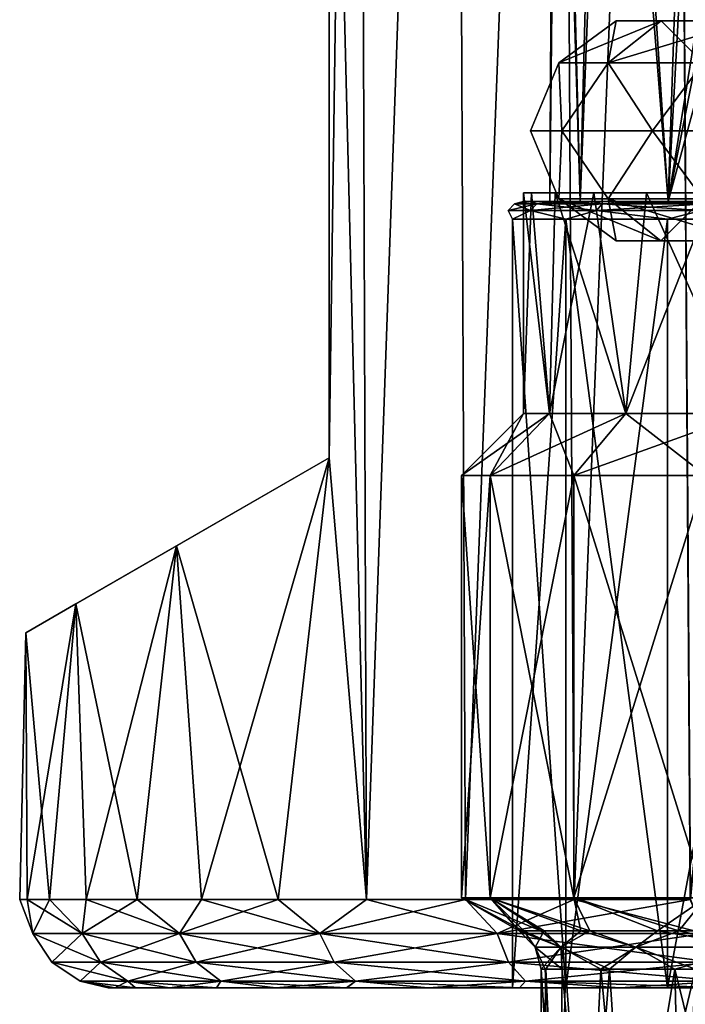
# Model space of a CAD drawing. Header units: metres. Extents: x -90 to 90, y -173 to 74.
# Tile 523 of 564: x 47 to 54.53, y 40.31 to 51.46. Entities that reach past the tile are written whole.
import ezdxf

# ---------------------------------------------------------------- set-up
doc = ezdxf.new("R2010")
doc.units = ezdxf.units.M
doc.layers.add('solid_509418_01', color=7, linetype='CONTINUOUS')

msp = doc.modelspace()

# ---------------------------------------------------------------- linework, layer by layer
at = {"layer": 'solid_509418_01'}
for points in [[(50.82708, 69.558502, -9.211816), (50.5, 46.5, -8.87412), (50.5, 58.5, -8.87412)], [(50.82708, 69.558502, -9.211816), (50.924114, 41.5, -9.307431), (50.5, 46.5, -8.87412)], [(50.827896, 69.558502, 9.212629), (50.5, 58.5, 8.87412), (50.923035, 41.5, 9.30638)], [(50.82708, 69.558502, -9.211816), (51.919579, 69.558502, -10.183653), (50.924114, 41.5, -9.307431)], [(51.920506, 69.558502, 10.184387), (50.827896, 69.558502, 9.212629), (50.923035, 41.5, 9.30638)], [(51.920506, 69.558502, 10.184387), (50.923035, 41.5, 9.30638), (52.042858, 41.5, 10.280268)], [(51.919579, 69.558502, -10.183653), (52.044079, 41.5, -10.281212), (50.924114, 41.5, -9.307431)], [(51.919579, 69.558502, -10.183653), (53.115471, 69.558502, -11.027386), (52.044079, 41.5, -10.281212)], [(53.116482, 69.558502, 11.028017), (51.920506, 69.558502, 10.184387), (52.042858, 41.5, 10.280268)], [(53.116482, 69.558502, 11.028017), (52.042858, 41.5, 10.280268), (53.272034, 41.5, 11.1236)], [(53.115471, 69.558502, -11.027386), (53.273357, 41.5, -11.124401), (52.044079, 41.5, -10.281212)], [(53.115471, 69.558502, -11.027386), (54.398487, 69.558495, -11.731284), (53.273357, 41.5, -11.124401)], [(54.399517, 69.558502, 11.731777), (53.116482, 69.558502, 11.028017), (53.272034, 41.5, 11.1236)], [(54.399517, 69.558502, 11.731777), (53.272034, 41.5, 11.1236), (54.587311, 41.5, 11.819594)], [(54.398487, 69.558495, -11.731284), (54.58865, 41.5, -11.820208), (53.273357, 41.5, -11.124401)], [(54.398487, 69.558495, -11.731284), (57.148026, 69.558479, -12.683306), (54.58865, 41.5, -11.820208)], [(56, 56, 12.369317), (54.399517, 69.558502, 11.731777), (54.587311, 41.5, 11.819594)], [(53, 49.400002), (53.052761, 58.900002, -0.857843), (53.097073, 58.900002, 1.161709)], [(53, 49.400002), (53.342949, 49.400002, -2.163454), (53.052761, 58.900002, -0.857843)], [(53.342949, 49.400002, 2.163454), (53, 49.400002), (53.097073, 58.900002, 1.161709)], [(53.342949, 49.400002, -2.163454), (53.586998, 58.900002, -2.805957), (53.052761, 58.900002, -0.857843)], [(53.342949, 49.400002, 2.163454), (53.097073, 58.900002, 1.161709), (53.716232, 58.900002, 3.084518)], [(53.342949, 49.400002, -2.163454), (54.336464, 49.400002, -4.113751), (53.586998, 58.900002, -2.805957)], [(54.336464, 49.400002, 4.113751), (53.342949, 49.400002, 2.163454), (53.716232, 58.900002, 3.084518)], [(54.336464, 49.400002, -4.113751), (54.655285, 58.900002, -4.5204), (53.586998, 58.900002, -2.805957)], [(54.336464, 49.400002, 4.113751), (53.716232, 58.900002, 3.084518), (54.858685, 58.900002, 4.750459)], [(54.336464, 49.400002, -4.113751), (55.88625, 49.400002, -5.663538), (54.655285, 58.900002, -4.5204)], [(54.336464, 49.400002, 4.113751), (54.858685, 58.900002, 4.750459), (55.400002, 56, 5.276362)], [(50.5, 58.5, -8.87412), (50.5, 46.5, -8.87412), (50.5, 46.5, 8.87412)], [(50.5, 58.5, -8.87412), (50.5, 46.5, 8.87412), (50.5, 58.5, 8.87412)], [(50.923035, 41.5, 9.30638), (50.5, 58.5, 8.87412), (50.5, 46.5, 8.87412)], [(55.476055, 55.167519, 5.341715), (54.336464, 49.400002, 4.113751), (55.400002, 56, 5.276362)], [(55.476055, 55.167519, 5.341715), (55.69556, 54.377705, 5.520127), (54.336464, 49.400002, 4.113751)], [(55.69556, 54.377705, 5.520127), (55.88625, 49.400002, 5.663538), (54.336464, 49.400002, 4.113751)], [(55.865108, 50.669926, 1.671969), (54.7253, 52.168892, 2.408874), (54.260307, 52.168892, 0.825243)], [(55.539867, 50.669926, -0.001506), (54.260307, 52.168892, 0.825243), (54.260307, 52.168892, -0.825243)], [(55.62175, 50.669926, 0.850724), (55.865108, 50.669926, 1.671969), (54.260307, 52.168892, 0.825243)], [(55.539867, 50.669926, -0.001506), (55.62175, 50.669926, 0.850724), (54.260307, 52.168892, 0.825243)], [(55.622326, 50.669926, -0.853676), (54.260307, 52.168892, -0.825243), (54.7253, 52.168892, -2.408874)], [(55.622326, 50.669926, -0.853676), (55.539867, 50.669926, -0.001506), (54.260307, 52.168892, -0.825243)], [(53.101131, 50.969997, 0.991908), (53.750237, 51.446136, 0.89858), (53.750237, 51.446136, -0.89858)], [(53.101131, 50.969997, 0.991908), (53.660034, 50.969997, 2.895365), (53.750237, 51.446136, 0.89858)], [(53.101131, 50.969997, -0.991908), (53.750237, 51.446136, -0.89858), (54.256557, 51.446136, -2.622943)], [(53.101131, 50.969997, -0.991908), (53.101131, 50.969997, 0.991908), (53.750237, 51.446136, -0.89858)], [(53.660034, 50.969997, -2.895365), (53.101131, 50.969997, -0.991908), (54.256557, 51.446136, -2.622943)], [(53.660034, 50.969997, 2.895365), (54.256557, 51.446136, 2.622943), (53.750237, 51.446136, 0.89858)], [(53.660034, 50.969997, 2.895365), (54.732567, 50.969997, 4.564256), (54.256557, 51.446136, 2.622943)], [(53.660034, 50.969997, -2.895365), (54.256557, 51.446136, -2.622943), (55.228176, 51.446136, -4.13481)], [(54.732567, 50.969997, -4.564256), (53.660034, 50.969997, -2.895365), (55.228176, 51.446136, -4.13481)], [(53.750237, 51.446136, 0.89858), (54.552395, 51.445374, 0.783247), (54.552395, 51.445374, -0.783247)], [(53.750237, 51.446136, 0.89858), (54.256557, 51.446136, 2.622943), (54.552395, 51.445374, 0.783247)], [(53.750237, 51.446136, -0.89858), (54.552395, 51.445374, -0.783247), (54.993729, 51.445374, -2.286287)], [(53.750237, 51.446136, -0.89858), (53.750237, 51.446136, 0.89858), (54.552395, 51.445374, -0.783247)], [(54.256557, 51.446136, -2.622943), (53.750237, 51.446136, -0.89858), (54.993729, 51.445374, -2.286287)], [(54.256557, 51.446136, 2.622943), (54.993729, 51.445374, 2.286287), (54.552395, 51.445374, 0.783247)], [(54.256557, 51.446136, 2.622943), (55.228176, 51.446136, 4.13481), (54.993729, 51.445374, 2.286287)], [(54.256557, 51.446136, -2.622943), (54.993729, 51.445374, -2.286287), (55.840641, 51.445374, -3.604106)], [(55.228176, 51.446136, -4.13481), (54.256557, 51.446136, -2.622943), (55.840641, 51.445374, -3.604106)], [(54.732567, 50.969997, 4.564256), (55.228176, 51.446136, 4.13481), (54.256557, 51.446136, 2.622943)], [(52.779999, 50.200001), (53.101131, 50.969997, 0.991908), (53.101131, 50.969997, -0.991908)], [(52.779999, 50.200001), (53.133373, 50.200001, 2.231103), (53.101131, 50.969997, 0.991908)], [(53.133373, 50.200001, -2.231103), (52.779999, 50.200001), (53.101131, 50.969997, -0.991908)], [(53.133373, 50.200001, 2.231103), (53.660034, 50.969997, 2.895365), (53.101131, 50.969997, 0.991908)], [(53.133373, 50.200001, -2.231103), (53.101131, 50.969997, -0.991908), (53.660034, 50.969997, -2.895365)], [(53.133373, 50.200001, 2.231103), (54.158897, 50.200001, 4.24381), (53.660034, 50.969997, 2.895365)], [(54.158897, 50.200001, -4.24381), (53.133373, 50.200001, -2.231103), (53.660034, 50.969997, -2.895365)], [(54.158897, 50.200001, 4.24381), (54.732567, 50.969997, 4.564256), (53.660034, 50.969997, 2.895365)], [(54.158897, 50.200001, -4.24381), (53.660034, 50.969997, -2.895365), (54.732567, 50.969997, -4.564256)], [(54.158897, 50.200001, 4.24381), (55.756191, 50.200001, 5.841103), (54.732567, 50.969997, 4.564256)], [(55.756191, 50.200001, -5.841103), (54.158897, 50.200001, -4.24381), (54.732567, 50.969997, -4.564256)], [(53.099697, 49.431999, 0.992114), (53.133373, 50.200001, 2.231103), (52.779999, 50.200001)], [(53.099697, 49.431999, -0.992114), (52.779999, 50.200001), (53.133373, 50.200001, -2.231103)], [(53.099697, 49.431999, -0.992114), (53.099697, 49.431999, 0.992114), (52.779999, 50.200001)], [(53.099697, 49.431999, 0.992114), (53.658718, 49.431999, 2.895967), (53.133373, 50.200001, 2.231103)], [(53.658718, 49.431999, -2.895967), (53.099697, 49.431999, -0.992114), (53.133373, 50.200001, -2.231103)], [(53.658718, 49.431999, 2.895967), (54.158897, 50.200001, 4.24381), (53.133373, 50.200001, 2.231103)], [(53.658718, 49.431999, -2.895967), (53.133373, 50.200001, -2.231103), (54.158897, 50.200001, -4.24381)], [(53.658718, 49.431999, 2.895967), (54.731472, 49.431999, 4.565206), (54.158897, 50.200001, 4.24381)], [(54.731472, 49.431999, -4.565206), (53.658718, 49.431999, -2.895967), (54.158897, 50.200001, -4.24381)], [(54.731472, 49.431999, 4.565206), (55.756191, 50.200001, 5.841103), (54.158897, 50.200001, 4.24381)], [(54.731472, 49.431999, -4.565206), (54.158897, 50.200001, -4.24381), (55.756191, 50.200001, -5.841103)], [(52.789845, 49.5, -1.141718), (52.995701, 47, -2.056648), (52.700001, 47)], [(52.700001, 49.5), (52.789845, 49.5, -1.141718), (52.700001, 47)], [(52.995701, 47, 2.056648), (52.700001, 49.5), (52.700001, 47)], [(55.160507, 49.5, -1.761091), (52.789845, 49.5, -1.141718), (52.700001, 49.5)], [(55.160507, 49.5, -1.761091), (52.700001, 49.5), (54.849998, 49.5)], [(52.789845, 49.5, 1.141718), (54.849998, 49.5), (52.700001, 49.5)], [(52.995701, 47, 2.056648), (52.789845, 49.5, 1.141718), (52.700001, 49.5)], [(52.789845, 49.5, -1.141718), (53.057209, 49.5, -2.255491), (52.995701, 47, -2.056648)], [(55.160507, 49.5, -1.761091), (53.057209, 49.5, -2.255491), (52.789845, 49.5, -1.141718)], [(52.789845, 49.5, 1.141718), (55.160507, 49.5, 1.761091), (54.849998, 49.5)], [(52.789845, 49.5, 1.141718), (53.057209, 49.5, 2.255491), (55.160507, 49.5, 1.761091)], [(52.995701, 47, 2.056648), (53.057209, 49.5, 2.255491), (52.789845, 49.5, 1.141718)], [(53.495564, 49.5, -3.313842), (53.858849, 47, -3.946678), (52.995701, 47, -2.056648)], [(53.057209, 49.5, -2.255491), (53.495564, 49.5, -3.313842), (52.995701, 47, -2.056648)], [(53.858849, 47, 3.946678), (53.057209, 49.5, 2.255491), (52.995701, 47, 2.056648)], [(56.054867, 49.5, -3.31024), (53.495564, 49.5, -3.313842), (53.057209, 49.5, -2.255491)], [(55.160507, 49.5, -1.761091), (56.054867, 49.5, -3.31024), (53.057209, 49.5, -2.255491)], [(53.057209, 49.5, 2.255491), (56.054867, 49.5, 3.31024), (55.160507, 49.5, 1.761091)], [(53.057209, 49.5, 2.255491), (53.495564, 49.5, 3.313842), (56.054867, 49.5, 3.31024)], [(53.858849, 47, 3.946678), (53.495564, 49.5, 3.313842), (53.057209, 49.5, 2.255491)], [(53.495564, 49.5, -3.313842), (54.094128, 49.5, -4.290656), (53.858849, 47, -3.946678)], [(57.425243, 49.5, -4.460104), (54.094128, 49.5, -4.290656), (53.495564, 49.5, -3.313842)], [(56.054867, 49.5, -3.31024), (57.425243, 49.5, -4.460104), (53.495564, 49.5, -3.313842)], [(53.495564, 49.5, 3.313842), (54.094128, 49.5, 4.290656), (56.054867, 49.5, 3.31024)], [(53.858849, 47, 3.946678), (54.094128, 49.5, 4.290656), (53.495564, 49.5, 3.313842)], [(54.838169, 49.5, -5.161829), (55.219517, 47, -5.516972), (53.858849, 47, -3.946678)], [(54.094128, 49.5, -4.290656), (54.838169, 49.5, -5.161829), (53.858849, 47, -3.946678)], [(55.219517, 47, 5.516972), (54.094128, 49.5, 4.290656), (53.858849, 47, 3.946678)], [(59.105965, 49.5, -5.071793), (54.838169, 49.5, -5.161829), (54.094128, 49.5, -4.290656)], [(57.425243, 49.5, -4.460104), (59.105965, 49.5, -5.071793), (54.094128, 49.5, -4.290656)], [(54.094128, 49.5, 4.290656), (57.425243, 49.5, 4.460104), (56.054867, 49.5, 3.31024)], [(54.094128, 49.5, 4.290656), (54.838169, 49.5, 5.161829), (57.425243, 49.5, 4.460104)], [(55.219517, 47, 5.516972), (54.838169, 49.5, 5.161829), (54.094128, 49.5, 4.290656)], [(52.85215, 49.373207, 1.91526), (52.781387, 49.299911, 1.934221), (52.526745, 49.299911)], [(52.600002, 49.373207), (52.526745, 49.299911), (52.781387, 49.299911, -1.934221)], [(52.600002, 49.373207), (52.85215, 49.373207, 1.91526), (52.526745, 49.299911)], [(52.600002, 49.373207), (52.789921, 49.400002, -1.142161), (52.700001, 49.400002, 0.000027)], [(52.85215, 49.373207, -1.91526), (52.789921, 49.400002, -1.142161), (52.600002, 49.373207)], [(52.600002, 49.373207), (52.700001, 49.400002, 0.000027), (52.789928, 49.400002, 1.142211)], [(52.600002, 49.373207), (52.789928, 49.400002, 1.142211), (52.85215, 49.373207, 1.91526)], [(52.85215, 49.373207, -1.91526), (52.600002, 49.373207), (52.781387, 49.299911, -1.934221)], [(52.700001, 49.400002, 0.000027), (53, 49.400002), (53.342949, 49.400002, 2.163454)], [(52.700001, 49.400002, 0.000027), (52.789921, 49.400002, -1.142161), (53, 49.400002)], [(52.789928, 49.400002, 1.142211), (52.700001, 49.400002, 0.000027), (53.342949, 49.400002, 2.163454)], [(53.591415, 49.373207, 3.699999), (53.527969, 49.299911, 3.736628), (52.781387, 49.299911, 1.934221)], [(52.85215, 49.373207, 1.91526), (53.591415, 49.373207, 3.699999), (52.781387, 49.299911, 1.934221)], [(52.85215, 49.373207, -1.91526), (52.781387, 49.299911, -1.934221), (53.527969, 49.299911, -3.736628)], [(52.789921, 49.400002, -1.142161), (53.342949, 49.400002, -2.163454), (53, 49.400002)], [(52.789921, 49.400002, -1.142161), (53.057602, 49.400002, -2.256564), (53.342949, 49.400002, -2.163454)], [(52.85215, 49.373207, -1.91526), (53.057602, 49.400002, -2.256564), (52.789921, 49.400002, -1.142161)], [(53.057617, 49.400002, 2.256608), (52.789928, 49.400002, 1.142211), (53.342949, 49.400002, 2.163454)], [(52.85215, 49.373207, 1.91526), (52.789928, 49.400002, 1.142211), (53.057617, 49.400002, 2.256608)], [(53.591415, 49.373207, -3.699999), (53.057602, 49.400002, -2.256564), (52.85215, 49.373207, -1.91526)], [(52.85215, 49.373207, 1.91526), (53.057617, 49.400002, 2.256608), (53.496353, 49.400002, 3.315221)], [(52.85215, 49.373207, 1.91526), (53.496353, 49.400002, 3.315221), (53.591415, 49.373207, 3.699999)], [(53.591415, 49.373207, -3.699999), (52.85215, 49.373207, -1.91526), (53.527969, 49.299911, -3.736628)], [(53.057602, 49.400002, -2.256564), (53.49633, 49.400002, -3.31518), (53.342949, 49.400002, -2.163454)], [(53.591415, 49.373207, -3.699999), (53.49633, 49.400002, -3.31518), (53.057602, 49.400002, -2.256564)], [(53.057617, 49.400002, 2.256608), (53.342949, 49.400002, 2.163454), (54.336464, 49.400002, 4.113751)], [(53.496353, 49.400002, 3.315221), (53.057617, 49.400002, 2.256608), (54.336464, 49.400002, 4.113751)], [(54.254421, 48.954624, 2.623918), (53.658718, 49.431999, 2.895967), (53.099697, 49.431999, 0.992114)], [(53.747913, 48.954624, 0.898914), (53.099697, 49.431999, 0.992114), (53.099697, 49.431999, -0.992114)], [(53.747913, 48.954624, 0.898914), (54.254421, 48.954624, 2.623918), (53.099697, 49.431999, 0.992114)], [(53.747913, 48.954624, -0.898914), (53.099697, 49.431999, -0.992114), (53.658718, 49.431999, -2.895967)], [(53.747913, 48.954624, -0.898914), (53.747913, 48.954624, 0.898914), (53.099697, 49.431999, -0.992114)], [(53.49633, 49.400002, -3.31518), (54.336464, 49.400002, -4.113751), (53.342949, 49.400002, -2.163454)], [(53.49633, 49.400002, -3.31518), (54.094738, 49.400002, -4.291373), (54.336464, 49.400002, -4.113751)], [(53.591415, 49.373207, -3.699999), (54.094738, 49.400002, -4.291373), (53.49633, 49.400002, -3.31518)], [(54.094769, 49.400002, 4.291412), (53.496353, 49.400002, 3.315221), (54.336464, 49.400002, 4.113751)], [(53.591415, 49.373207, 3.699999), (53.496353, 49.400002, 3.315221), (54.094769, 49.400002, 4.291412)], [(54.76741, 49.373207, 5.232589), (54.715611, 49.299911, 5.28439), (53.527969, 49.299911, 3.736628)], [(53.591415, 49.373207, 3.699999), (54.76741, 49.373207, 5.232589), (53.527969, 49.299911, 3.736628)], [(53.591415, 49.373207, -3.699999), (53.527969, 49.299911, -3.736628), (54.715611, 49.299911, -5.28439)], [(54.76741, 49.373207, -5.232589), (54.094738, 49.400002, -4.291373), (53.591415, 49.373207, -3.699999)], [(53.591415, 49.373207, 3.699999), (54.094769, 49.400002, 4.291412), (54.838001, 49.400002, 5.161562)], [(53.591415, 49.373207, 3.699999), (54.838001, 49.400002, 5.161562), (54.76741, 49.373207, 5.232589)], [(54.76741, 49.373207, -5.232589), (53.591415, 49.373207, -3.699999), (54.715611, 49.299911, -5.28439)], [(55.226398, 48.954624, 4.136348), (54.731472, 49.431999, 4.565206), (53.658718, 49.431999, 2.895967)], [(54.254421, 48.954624, 2.623918), (55.226398, 48.954624, 4.136348), (53.658718, 49.431999, 2.895967)], [(54.254421, 48.954624, -2.623918), (53.658718, 49.431999, -2.895967), (54.731472, 49.431999, -4.565206)], [(54.254421, 48.954624, -2.623918), (53.747913, 48.954624, -0.898914), (53.658718, 49.431999, -2.895967)], [(54.094738, 49.400002, -4.291373), (54.837967, 49.400002, -5.161528), (54.336464, 49.400002, -4.113751)], [(54.76741, 49.373207, -5.232589), (54.837967, 49.400002, -5.161528), (54.094738, 49.400002, -4.291373)], [(54.094769, 49.400002, 4.291412), (54.336464, 49.400002, 4.113751), (55.88625, 49.400002, 5.663538)], [(54.838001, 49.400002, 5.161562), (54.094769, 49.400002, 4.291412), (55.88625, 49.400002, 5.663538)], [(55.226398, 48.954624, -4.136348), (54.254421, 48.954624, -2.623918), (54.731472, 49.431999, -4.565206)], [(54.837967, 49.400002, -5.161528), (55.88625, 49.400002, -5.663538), (54.336464, 49.400002, -4.113751)], [(52.526745, 49.299911), (52.576298, 49.200001, 1.06707), (52.576298, 49.200001, -1.067062)], [(52.526745, 49.299911), (52.781387, 49.299911, 1.934221), (52.576298, 49.200001, 1.06707)], [(52.781387, 49.299911, -1.934221), (52.526745, 49.299911), (52.576298, 49.200001, -1.067062)], [(52.781387, 49.299911, 1.934221), (53.177959, 49.200001, 3.116046), (52.576298, 49.200001, 1.06707)], [(52.781387, 49.299911, -1.934221), (52.576298, 49.200001, -1.067062), (53.177956, 49.200001, -3.116041)], [(52.781387, 49.299911, 1.934221), (53.527969, 49.299911, 3.736628), (53.177959, 49.200001, 3.116046)], [(53.527969, 49.299911, -3.736628), (52.781387, 49.299911, -1.934221), (53.177956, 49.200001, -3.116041)], [(53.527969, 49.299911, -3.736628), (53.177956, 49.200001, -3.116041), (54.331787, 49.200001, -4.911352)], [(53.527969, 49.299911, 3.736628), (54.331799, 49.200001, 4.911363), (53.177959, 49.200001, 3.116046)], [(53.527969, 49.299911, 3.736628), (54.715611, 49.299911, 5.28439), (54.331799, 49.200001, 4.911363)], [(54.715611, 49.299911, -5.28439), (53.527969, 49.299911, -3.736628), (54.331787, 49.200001, -4.911352)], [(54.715611, 49.299911, -5.28439), (54.331787, 49.200001, -4.911352), (55.944138, 49.200001, -6.308722)], [(54.715611, 49.299911, 5.28439), (55.944145, 49.200001, 6.308727), (54.331799, 49.200001, 4.911363)], [(52.576298, 49.200001, 1.06707), (52.576366, 40.5, 1.066637), (52.576366, 40.5, -1.066637)], [(52.576298, 49.200001, 1.06707), (53.177959, 49.200001, 3.116046), (52.576366, 40.5, 1.066637)], [(52.576298, 49.200001, -1.067062), (52.576366, 40.5, -1.066637), (53.178135, 40.5, -3.116263)], [(52.576298, 49.200001, -1.067062), (52.576298, 49.200001, 1.06707), (52.576366, 40.5, -1.066637)], [(53.177956, 49.200001, -3.116041), (52.576298, 49.200001, -1.067062), (53.178135, 40.5, -3.116263)], [(53.177959, 49.200001, 3.116046), (53.178135, 40.5, 3.116263), (52.576366, 40.5, 1.066637)], [(53.177956, 49.200001, -3.116041), (53.178135, 40.5, -3.116263), (54.331684, 40.5, -4.910964)], [(54.331787, 49.200001, -4.911352), (53.177956, 49.200001, -3.116041), (54.331684, 40.5, -4.910964)], [(53.177959, 49.200001, 3.116046), (54.331799, 49.200001, 4.911363), (53.178135, 40.5, 3.116263)], [(54.331799, 49.200001, 4.911363), (54.331684, 40.5, 4.910964), (53.178135, 40.5, 3.116263)], [(55.944145, 49.200001, 6.308727), (55.945656, 40.5, 6.309671), (54.331684, 40.5, 4.910964)], [(54.331799, 49.200001, 4.911363), (55.944145, 49.200001, 6.308727), (54.331684, 40.5, 4.910964)], [(55.944138, 49.200001, -6.308722), (54.331684, 40.5, -4.910964), (55.945656, 40.5, -6.309671)], [(55.944138, 49.200001, -6.308722), (54.331787, 49.200001, -4.911352), (54.331684, 40.5, -4.910964)], [(54.991592, 48.953861, 2.287263), (54.254421, 48.954624, 2.623918), (53.747913, 48.954624, 0.898914)], [(54.550072, 48.953861, 0.783581), (53.747913, 48.954624, 0.898914), (53.747913, 48.954624, -0.898914)], [(54.550072, 48.953861, 0.783581), (54.991592, 48.953861, 2.287263), (53.747913, 48.954624, 0.898914)], [(54.550072, 48.953861, -0.783581), (53.747913, 48.954624, -0.898914), (54.254421, 48.954624, -2.623918)], [(54.550072, 48.953861, -0.783581), (54.550072, 48.953861, 0.783581), (53.747913, 48.954624, -0.898914)], [(55.838863, 48.953861, 3.605644), (55.226398, 48.954624, 4.136348), (54.254421, 48.954624, 2.623918)], [(54.991592, 48.953861, 2.287263), (55.838863, 48.953861, 3.605644), (54.254421, 48.954624, 2.623918)], [(54.991592, 48.953861, -2.287263), (54.254421, 48.954624, -2.623918), (55.226398, 48.954624, -4.136348)], [(54.991592, 48.953861, -2.287263), (54.550072, 48.953861, -0.783581), (54.254421, 48.954624, -2.623918)], [(52.995701, 47, -2.056648), (52.324055, 46.299999, -2.25386), (52, 46.299999)], [(52.700001, 47), (52.995701, 47, -2.056648), (52, 46.299999)], [(52.324055, 46.299999, 2.25386), (52.700001, 47), (52, 46.299999)], [(53.858849, 47, -3.946678), (53.26997, 46.299999, -4.325127), (52.324055, 46.299999, -2.25386)], [(52.995701, 47, -2.056648), (53.858849, 47, -3.946678), (52.324055, 46.299999, -2.25386)], [(52.995701, 47, 2.056648), (52.700001, 47), (52.324055, 46.299999, 2.25386)], [(52.995701, 47, 2.056648), (52.324055, 46.299999, 2.25386), (53.26997, 46.299999, 4.325127)], [(53.858849, 47, 3.946678), (52.995701, 47, 2.056648), (53.26997, 46.299999, 4.325127)], [(55.219517, 47, -5.516972), (54.761116, 46.299999, -6.045997), (53.26997, 46.299999, -4.325127)], [(53.858849, 47, -3.946678), (55.219517, 47, -5.516972), (53.26997, 46.299999, -4.325127)], [(53.858849, 47, 3.946678), (53.26997, 46.299999, 4.325127), (54.761116, 46.299999, 6.045997)], [(55.219517, 47, 5.516972), (53.858849, 47, 3.946678), (54.761116, 46.299999, 6.045997)], [(47.070206, 44.51981, -1.349051), (50.5, 46.5, -8.87412), (47.634529, 44.845619, -4.012428)], [(47.070206, 44.51981, 1.34905), (50.5, 46.5, -8.87412), (47.070206, 44.51981, -1.349051)], [(47.634529, 44.845619, 4.012428), (50.5, 46.5, -8.87412), (47.070206, 44.51981, 1.34905)], [(47.634529, 44.845619, -4.012428), (50.5, 46.5, -8.87412), (48.774879, 45.504002, -6.556947)], [(48.774879, 45.504002, 6.556947), (50.5, 46.5, -8.87412), (47.634529, 44.845619, 4.012428)], [(49.057144, 41.5, -7.018115), (48.774879, 45.504002, -6.556947), (50.5, 46.5, -8.87412)], [(50.5, 46.5, 8.87412), (50.5, 46.5, -8.87412), (48.774879, 45.504002, 6.556947)], [(49.924641, 41.5, 8.215057), (50.5, 46.5, 8.87412), (48.774879, 45.504002, 6.556947)], [(49.925587, 41.5, -8.216215), (49.057144, 41.5, -7.018115), (50.5, 46.5, -8.87412)], [(49.924641, 41.5, 8.215057), (50.923035, 41.5, 9.30638), (50.5, 46.5, 8.87412)], [(50.924114, 41.5, -9.307431), (49.925587, 41.5, -8.216215), (50.5, 46.5, -8.87412)], [(52.324055, 46.299999, -2.25386), (52.324055, 41.519615, -2.25386), (52, 41.519615)], [(52, 46.299999), (52.324055, 46.299999, -2.25386), (52, 41.519615)], [(52.324055, 41.519615, 2.25386), (52, 46.299999), (52, 41.519615)], [(52.324055, 46.299999, 2.25386), (52, 46.299999), (52.324055, 41.519615, 2.25386)], [(53.26997, 46.299999, -4.325127), (53.26997, 41.519615, -4.325127), (52.324055, 41.519615, -2.25386)], [(52.324055, 46.299999, -2.25386), (53.26997, 46.299999, -4.325127), (52.324055, 41.519615, -2.25386)], [(52.324055, 46.299999, 2.25386), (52.324055, 41.519615, 2.25386), (53.26997, 41.519615, 4.325127)], [(53.26997, 46.299999, 4.325127), (52.324055, 46.299999, 2.25386), (53.26997, 41.519615, 4.325127)], [(54.761116, 46.299999, -6.045997), (54.761116, 41.519615, -6.045997), (53.26997, 41.519615, -4.325127)], [(53.26997, 46.299999, -4.325127), (54.761116, 46.299999, -6.045997), (53.26997, 41.519615, -4.325127)], [(53.26997, 46.299999, 4.325127), (53.26997, 41.519615, 4.325127), (54.761116, 41.519615, 6.045997)], [(54.761116, 46.299999, 6.045997), (53.26997, 46.299999, 4.325127), (54.761116, 41.519615, 6.045997)], [(47.753605, 41.5, -4.361858), (47.634529, 44.845619, -4.012428), (48.774879, 45.504002, -6.556947)], [(48.329155, 41.5, 5.726372), (48.774879, 45.504002, 6.556947), (47.634529, 44.845619, 4.012428)], [(48.329815, 41.5, -5.727723), (47.753605, 41.5, -4.361858), (48.774879, 45.504002, -6.556947)], [(48.329155, 41.5, 5.726372), (49.056339, 41.5, 7.016856), (48.774879, 45.504002, 6.556947)], [(49.057144, 41.5, -7.018115), (48.329815, 41.5, -5.727723), (48.774879, 45.504002, -6.556947)], [(49.056339, 41.5, 7.016856), (49.924641, 41.5, 8.215057), (48.774879, 45.504002, 6.556947)], [(47.084484, 41.5, -1.479677), (47.070206, 44.51981, -1.349051), (47.634529, 44.845619, -4.012428)], [(47.336395, 41.5, 2.938216), (47.634529, 44.845619, 4.012428), (47.070206, 44.51981, 1.34905)], [(47.336735, 41.5, -2.939683), (47.084484, 41.5, -1.479677), (47.634529, 44.845619, -4.012428)], [(47.336395, 41.5, 2.938216), (47.753098, 41.5, 4.360438), (47.634529, 44.845619, 4.012428)], [(47.753605, 41.5, -4.361858), (47.336735, 41.5, -2.939683), (47.634529, 44.845619, -4.012428)], [(47.753098, 41.5, 4.360438), (48.329155, 41.5, 5.726372), (47.634529, 44.845619, 4.012428)], [(47, 41.5, -0.000751), (47.070206, 44.51981, 1.34905), (47.070206, 44.51981, -1.349051)], [(47.084484, 41.5, -1.479677), (47, 41.5, -0.000751), (47.070206, 44.51981, -1.349051)], [(47, 41.5, -0.000751), (47.084312, 41.5, 1.478183), (47.070206, 44.51981, 1.34905)], [(47.084312, 41.5, 1.478183), (47.336395, 41.5, 2.938216), (47.070206, 44.51981, 1.34905)], [(47.146919, 41.117317, 1.350913), (47.084312, 41.5, 1.478183), (47, 41.5, -0.000751)], [(47.146919, 41.117317, -1.350913), (47, 41.5, -0.000751), (47.084484, 41.5, -1.479677)], [(47.146919, 41.117317, -1.350913), (47.146919, 41.117317, 1.350913), (47, 41.5, -0.000751)], [(47.70866, 41.117317, 3.993698), (47.336395, 41.5, 2.938216), (47.084312, 41.5, 1.478183)], [(47.146919, 41.117317, 1.350913), (47.70866, 41.117317, 3.993698), (47.084312, 41.5, 1.478183)], [(47.146919, 41.117317, -1.350913), (47.084484, 41.5, -1.479677), (47.336735, 41.5, -2.939683)], [(47.70866, 41.117317, -3.993698), (47.146919, 41.117317, -1.350913), (47.336735, 41.5, -2.939683)], [(47.70866, 41.117317, 3.993698), (47.753098, 41.5, 4.360438), (47.336395, 41.5, 2.938216)], [(47.70866, 41.117317, -3.993698), (47.336735, 41.5, -2.939683), (47.753605, 41.5, -4.361858)], [(47.70866, 41.117317, 3.993698), (48.80759, 41.117317, 6.46194), (47.753098, 41.5, 4.360438)], [(47.70866, 41.117317, -3.993698), (47.753605, 41.5, -4.361858), (48.329815, 41.5, -5.727723)], [(48.80759, 41.117317, -6.46194), (47.70866, 41.117317, -3.993698), (48.329815, 41.5, -5.727723)], [(48.80759, 41.117317, 6.46194), (48.329155, 41.5, 5.726372), (47.753098, 41.5, 4.360438)], [(48.80759, 41.117317, 6.46194), (49.056339, 41.5, 7.016856), (48.329155, 41.5, 5.726372)], [(48.80759, 41.117317, -6.46194), (48.329815, 41.5, -5.727723), (49.057144, 41.5, -7.018115)], [(48.80759, 41.117317, 6.46194), (50.395687, 41.117317, 8.647763), (49.056339, 41.5, 7.016856)], [(48.80759, 41.117317, -6.46194), (49.057144, 41.5, -7.018115), (49.925587, 41.5, -8.216215)], [(50.395687, 41.117317, -8.647763), (48.80759, 41.117317, -6.46194), (49.925587, 41.5, -8.216215)], [(50.395687, 41.117317, 8.647763), (49.924641, 41.5, 8.215057), (49.056339, 41.5, 7.016856)], [(50.395687, 41.117317, 8.647763), (50.923035, 41.5, 9.30638), (49.924641, 41.5, 8.215057)], [(50.395687, 41.117317, -8.647763), (49.925587, 41.5, -8.216215), (50.924114, 41.5, -9.307431)], [(50.395687, 41.117317, 8.647763), (52.403534, 41.117317, 10.455638), (50.923035, 41.5, 9.30638)], [(50.395687, 41.117317, -8.647763), (50.924114, 41.5, -9.307431), (52.044079, 41.5, -10.281212)], [(52.403534, 41.117317, -10.455638), (50.395687, 41.117317, -8.647763), (52.044079, 41.5, -10.281212)], [(52.403534, 41.117317, 10.455638), (52.042858, 41.5, 10.280268), (50.923035, 41.5, 9.30638)], [(52, 41.519615), (52.324055, 41.519615, -2.25386), (52.650002, 41.144337)], [(52.697487, 41.144337, 0.834156), (52, 41.519615), (52.650002, 41.144337)], [(52.697487, 41.144337, 0.834156), (52.898403, 41.144337, 1.894678), (52, 41.519615)], [(52.324055, 41.519615, 2.25386), (52, 41.519615), (52.898403, 41.144337, 1.894678)], [(52.403534, 41.117317, 10.455638), (53.272034, 41.5, 11.1236), (52.042858, 41.5, 10.280268)], [(52.403534, 41.117317, -10.455638), (52.044079, 41.5, -10.281212), (53.273357, 41.5, -11.124401)], [(52.324055, 41.519615, -2.25386), (52.704819, 41.144337, -0.896004), (52.650002, 41.144337)], [(52.324055, 41.519615, -2.25386), (52.935093, 41.144337, -2.027218), (52.704819, 41.144337, -0.896004)], [(52.324055, 41.519615, -2.25386), (53.452518, 41.144337, -3.339608), (52.935093, 41.144337, -2.027218)], [(52.324055, 41.519615, -2.25386), (53.26997, 41.519615, -4.325127), (53.452518, 41.144337, -3.339608)], [(52.324055, 41.519615, 2.25386), (52.898403, 41.144337, 1.894678), (53.348057, 41.144337, 3.126367)], [(53.26997, 41.519615, 4.325127), (52.324055, 41.519615, 2.25386), (53.348057, 41.144337, 3.126367)], [(52.403534, 41.117317, 10.455638), (54.743385, 41.117317, 11.806551), (53.272034, 41.5, 11.1236)], [(52.403534, 41.117317, -10.455638), (53.273357, 41.5, -11.124401), (54.58865, 41.5, -11.820208)], [(54.743385, 41.117317, -11.806551), (52.403534, 41.117317, -10.455638), (54.58865, 41.5, -11.820208)], [(53.26997, 41.519615, -4.325127), (54.456348, 41.144337, -4.826013), (53.452518, 41.144337, -3.339608)], [(53.26997, 41.519615, -4.325127), (54.761116, 41.519615, -6.045997), (54.456348, 41.144337, -4.826013)], [(53.26997, 41.519615, 4.325127), (53.348057, 41.144337, 3.126367), (54.21648, 41.144337, 4.53579)], [(54.761116, 41.519615, 6.045997), (53.26997, 41.519615, 4.325127), (54.21648, 41.144337, 4.53579)], [(54.743385, 41.117317, 11.806551), (54.587311, 41.5, 11.819594), (53.272034, 41.5, 11.1236)], [(54.761116, 41.519615, 6.045997), (54.21648, 41.144337, 4.53579), (55.702034, 41.144337, 5.962382)], [(54.761116, 41.519615, -6.045997), (55.194122, 41.144337, -5.561119), (54.456348, 41.144337, -4.826013)], [(52.833012, 40.961327), (52.650002, 41.144337), (52.704819, 41.144337, -0.896004)], [(53.123325, 40.961327, 2.019174), (52.697487, 41.144337, 0.834156), (52.650002, 41.144337)], [(52.833012, 40.961327), (53.123325, 40.961327, 2.019174), (52.650002, 41.144337)], [(53.123325, 40.961327, 2.019174), (52.898403, 41.144337, 1.894678), (52.697487, 41.144337, 0.834156)], [(52.833012, 40.961327), (52.704819, 41.144337, -0.896004), (52.935093, 41.144337, -2.027218)], [(53.123325, 40.961327, -2.019174), (52.833012, 40.961327), (52.935093, 41.144337, -2.027218)], [(53.123325, 40.961327, 2.019174), (53.348057, 41.144337, 3.126367), (52.898403, 41.144337, 1.894678)], [(53.123325, 40.961327, -2.019174), (52.935093, 41.144337, -2.027218), (53.452518, 41.144337, -3.339608)], [(53.970745, 40.961327, -3.874766), (53.123325, 40.961327, -2.019174), (53.452518, 41.144337, -3.339608)], [(53.123325, 40.961327, 2.019174), (53.970745, 40.961327, 3.874766), (53.348057, 41.144337, 3.126367)], [(53.970745, 40.961327, 3.874766), (54.21648, 41.144337, 4.53579), (53.348057, 41.144337, 3.126367)], [(53.970745, 40.961327, -3.874766), (53.452518, 41.144337, -3.339608), (54.456348, 41.144337, -4.826013)], [(55.306622, 40.961327, -5.416448), (53.970745, 40.961327, -3.874766), (54.456348, 41.144337, -4.826013)], [(53.970745, 40.961327, 3.874766), (55.306622, 40.961327, 5.416448), (54.21648, 41.144337, 4.53579)], [(55.306622, 40.961327, 5.416448), (55.702034, 41.144337, 5.962382), (54.21648, 41.144337, 4.53579)], [(55.306622, 40.961327, -5.416448), (54.456348, 41.144337, -4.826013), (55.194122, 41.144337, -5.561119)], [(47.915089, 40.792614, 3.926626), (47.70866, 41.117317, 3.993698), (47.146919, 41.117317, 1.350913)], [(47.362782, 40.792614, 1.328225), (47.146919, 41.117317, 1.350913), (47.146919, 41.117317, -1.350913)], [(47.362782, 40.792614, 1.328225), (47.915089, 40.792614, 3.926626), (47.146919, 41.117317, 1.350913)], [(47.362782, 40.792614, -1.328225), (47.146919, 41.117317, -1.350913), (47.70866, 41.117317, -3.993698)], [(47.362782, 40.792614, -1.328225), (47.362782, 40.792614, 1.328225), (47.146919, 41.117317, -1.350913)], [(47.915089, 40.792614, -3.926626), (47.362782, 40.792614, -1.328225), (47.70866, 41.117317, -3.993698)], [(48.995564, 40.792614, 6.353414), (48.80759, 41.117317, 6.46194), (47.70866, 41.117317, 3.993698)], [(47.915089, 40.792614, 3.926626), (48.995564, 40.792614, 6.353414), (47.70866, 41.117317, 3.993698)], [(47.915089, 40.792614, -3.926626), (47.70866, 41.117317, -3.993698), (48.80759, 41.117317, -6.46194)], [(48.995564, 40.792614, -6.353414), (47.915089, 40.792614, -3.926626), (48.80759, 41.117317, -6.46194)], [(50.556988, 40.792614, 8.502527), (50.395687, 41.117317, 8.647763), (48.80759, 41.117317, 6.46194)], [(48.995564, 40.792614, 6.353414), (50.556988, 40.792614, 8.502527), (48.80759, 41.117317, 6.46194)], [(48.995564, 40.792614, -6.353414), (48.80759, 41.117317, -6.46194), (50.395687, 41.117317, -8.647763)], [(50.556988, 40.792614, -8.502527), (48.995564, 40.792614, -6.353414), (50.395687, 41.117317, -8.647763)], [(52.531113, 40.792614, 10.28004), (52.403534, 41.117317, 10.455638), (50.395687, 41.117317, 8.647763)], [(50.556988, 40.792614, 8.502527), (52.531113, 40.792614, 10.28004), (50.395687, 41.117317, 8.647763)], [(50.556988, 40.792614, -8.502527), (50.395687, 41.117317, -8.647763), (52.403534, 41.117317, -10.455638)], [(52.531113, 40.792614, -10.28004), (50.556988, 40.792614, -8.502527), (52.403534, 41.117317, -10.455638)], [(54.831669, 40.792614, 11.608265), (54.743385, 41.117317, 11.806551), (52.403534, 41.117317, 10.455638)], [(52.531113, 40.792614, 10.28004), (54.831669, 40.792614, 11.608265), (52.403534, 41.117317, 10.455638)], [(52.531113, 40.792614, -10.28004), (52.403534, 41.117317, -10.455638), (54.743385, 41.117317, -11.806551)], [(54.831669, 40.792614, -11.608265), (52.531113, 40.792614, -10.28004), (54.743385, 41.117317, -11.806551)], [(52.833012, 40.961327), (52.900002, 40.711327), (52.945873, 40.711327, 0.805783)], [(53.123325, 40.961327, -2.019174), (52.900002, 40.711327), (52.833012, 40.961327)], [(52.833012, 40.961327), (52.945873, 40.711327, 0.805783), (53.139954, 40.711327, 1.830234)], [(52.833012, 40.961327), (53.139954, 40.711327, 1.830234), (53.123325, 40.961327, 2.019174)], [(53.123325, 40.961327, -2.019174), (52.952953, 40.711327, -0.865528), (52.900002, 40.711327)], [(53.123325, 40.961327, -2.019174), (53.175396, 40.711327, -1.958265), (52.952953, 40.711327, -0.865528)], [(53.123325, 40.961327, -2.019174), (53.67522, 40.711327, -3.226017), (53.175396, 40.711327, -1.958265)], [(53.970745, 40.961327, -3.874766), (53.67522, 40.711327, -3.226017), (53.123325, 40.961327, -2.019174)], [(53.123325, 40.961327, 2.019174), (53.139954, 40.711327, 1.830234), (53.574314, 40.711327, 3.020028)], [(53.123325, 40.961327, 2.019174), (53.574314, 40.711327, 3.020028), (53.970745, 40.961327, 3.874766)], [(53.970745, 40.961327, 3.874766), (53.574314, 40.711327, 3.020028), (54.413197, 40.711327, 4.381511)], [(53.970745, 40.961327, -3.874766), (54.644905, 40.711327, -4.661863), (53.67522, 40.711327, -3.226017)], [(55.306622, 40.961327, -5.416448), (54.644905, 40.711327, -4.661863), (53.970745, 40.961327, -3.874766)], [(53.970745, 40.961327, 3.874766), (54.413197, 40.711327, 4.381511), (55.306622, 40.961327, 5.416448)], [(55.306622, 40.961327, 5.416448), (54.413197, 40.711327, 4.381511), (55.848225, 40.711327, 5.75958)], [(48.22406, 40.575821, 3.826235), (47.915089, 40.792614, 3.926626), (47.362782, 40.792614, 1.328225)], [(47.685875, 40.575821, 1.294267), (47.362782, 40.792614, 1.328225), (47.362782, 40.792614, -1.328225)], [(47.685875, 40.575821, 1.294267), (48.22406, 40.575821, 3.826235), (47.362782, 40.792614, 1.328225)], [(47.685875, 40.575821, -1.294267), (47.362782, 40.792614, -1.328225), (47.915089, 40.792614, -3.926626)], [(47.685875, 40.575821, -1.294267), (47.685875, 40.575821, 1.294267), (47.362782, 40.792614, -1.328225)], [(48.22406, 40.575821, -3.826235), (47.685875, 40.575821, -1.294267), (47.915089, 40.792614, -3.926626)], [(49.276913, 40.575821, 6.190978), (48.995564, 40.792614, 6.353414), (47.915089, 40.792614, 3.926626)], [(48.22406, 40.575821, 3.826235), (49.276913, 40.575821, 6.190978), (47.915089, 40.792614, 3.926626)], [(48.22406, 40.575821, -3.826235), (47.915089, 40.792614, -3.926626), (48.995564, 40.792614, -6.353414)], [(49.276913, 40.575821, -6.190978), (48.22406, 40.575821, -3.826235), (48.995564, 40.792614, -6.353414)], [(50.798412, 40.575821, 8.285146), (50.556988, 40.792614, 8.502527), (48.995564, 40.792614, 6.353414)], [(49.276913, 40.575821, 6.190978), (50.798412, 40.575821, 8.285146), (48.995564, 40.792614, 6.353414)], [(49.276913, 40.575821, -6.190978), (48.995564, 40.792614, -6.353414), (50.556988, 40.792614, -8.502527)], [(50.798412, 40.575821, -8.285146), (49.276913, 40.575821, -6.190978), (50.556988, 40.792614, -8.502527)], [(52.722069, 40.575821, 10.017213), (52.531113, 40.792614, 10.28004), (50.556988, 40.792614, 8.502527)], [(50.798412, 40.575821, 8.285146), (52.722069, 40.575821, 10.017213), (50.556988, 40.792614, 8.502527)], [(50.798412, 40.575821, -8.285146), (50.556988, 40.792614, -8.502527), (52.531113, 40.792614, -10.28004)], [(52.722069, 40.575821, -10.017213), (50.798412, 40.575821, -8.285146), (52.531113, 40.792614, -10.28004)], [(54.963806, 40.575821, 11.31148), (54.831669, 40.792614, 11.608265), (52.531113, 40.792614, 10.28004)], [(52.722069, 40.575821, 10.017213), (54.963806, 40.575821, 11.31148), (52.531113, 40.792614, 10.28004)], [(52.722069, 40.575821, -10.017213), (52.531113, 40.792614, -10.28004), (54.831669, 40.792614, -11.608265)], [(54.963806, 40.575821, -11.31148), (52.722069, 40.575821, -10.017213), (54.831669, 40.792614, -11.608265)], [(52.952953, 40.711327, -0.865528), (52.900002, 37.5), (52.900002, 40.711327)], [(53.108109, 37.5, 1.706402), (52.900002, 40.711327), (52.900002, 37.5)], [(52.945873, 40.711327, 0.805783), (52.900002, 40.711327), (53.108109, 37.5, 1.706402)], [(52.952953, 40.711327, -0.865528), (53.108414, 37.5, -1.707634), (52.900002, 37.5)], [(53.139954, 40.711327, 1.830234), (52.945873, 40.711327, 0.805783), (53.108109, 37.5, 1.706402)], [(52.952953, 40.711327, -0.865528), (53.175396, 40.711327, -1.958265), (53.108414, 37.5, -1.707634)], [(53.139954, 40.711327, 1.830234), (53.108109, 37.5, 1.706402), (53.418499, 37.5, 2.663423)], [(53.175396, 40.711327, -1.958265), (53.419109, 37.5, -2.664932), (53.108414, 37.5, -1.707634)], [(53.574314, 40.711327, 3.020028), (53.139954, 40.711327, 1.830234), (53.418499, 37.5, 2.663423)], [(53.175396, 40.711327, -1.958265), (53.67522, 40.711327, -3.226017), (53.419109, 37.5, -2.664932)], [(53.574314, 40.711327, 3.020028), (53.418499, 37.5, 2.663423), (53.884155, 37.5, 3.606445)], [(53.67522, 40.711327, -3.226017), (53.885056, 37.5, -3.60797), (53.419109, 37.5, -2.664932)], [(54.413197, 40.711327, 4.381511), (53.574314, 40.711327, 3.020028), (53.884155, 37.5, 3.606445)], [(53.67522, 40.711327, -3.226017), (54.644905, 40.711327, -4.661863), (53.885056, 37.5, -3.60797)], [(54.413197, 40.711327, 4.381511), (53.884155, 37.5, 3.606445), (54.489056, 37.5, 4.476549)], [(54.644905, 40.711327, -4.661863), (54.490166, 37.5, -4.477914), (53.885056, 37.5, -3.60797)], [(54.413197, 40.711327, 4.381511), (54.489056, 37.5, 4.476549), (55.209133, 37.5, 5.239999)], [(55.848225, 40.711327, 5.75958), (54.413197, 40.711327, 4.381511), (55.209133, 37.5, 5.239999)], [(54.644905, 40.711327, -4.661863), (55.210407, 37.5, -5.241164), (54.490166, 37.5, -4.477914)], [(47.685875, 40.575821, -1.294267), (48.078178, 40.5, -1.366565), (48, 40.5, -0.000673)], [(48.22406, 40.575821, -3.826235), (48.078178, 40.5, -1.366565), (47.685875, 40.575821, -1.294267)], [(47.685875, 40.575821, 1.294267), (48, 40.5, -0.000673), (48.078026, 40.5, 1.365227)], [(47.685875, 40.575821, -1.294267), (48, 40.5, -0.000673), (47.685875, 40.575821, 1.294267)], [(47.685875, 40.575821, 1.294267), (48.078026, 40.5, 1.365227), (48.310646, 40.5, 2.711968)], [(47.685875, 40.575821, 1.294267), (48.310646, 40.5, 2.711968), (48.22406, 40.575821, 3.826235)], [(48.22406, 40.575821, -3.826235), (48.310951, 40.5, -2.713284), (48.078178, 40.5, -1.366565)], [(48.22406, 40.575821, -3.826235), (48.695473, 40.5, -4.025716), (48.310951, 40.5, -2.713284)], [(49.276913, 40.575821, -6.190978), (48.695473, 40.5, -4.025716), (48.22406, 40.575821, -3.826235)], [(48.22406, 40.575821, 3.826235), (48.310646, 40.5, 2.711968), (48.695019, 40.5, 4.024442)], [(48.22406, 40.575821, 3.826235), (48.695019, 40.5, 4.024442), (49.227348, 40.5, 5.286628)], [(48.22406, 40.575821, 3.826235), (49.227348, 40.5, 5.286628), (49.276913, 40.575821, 6.190978)], [(49.276913, 40.575821, -6.190978), (49.227943, 40.5, -5.287841), (48.695473, 40.5, -4.025716)], [(49.276913, 40.575821, 6.190978), (49.227348, 40.5, 5.286628), (49.89856, 40.5, 6.477384)], [(49.276913, 40.575821, -6.190978), (49.899284, 40.5, -6.478516), (49.227943, 40.5, -5.287841)], [(50.798412, 40.575821, -8.285146), (49.899284, 40.5, -6.478516), (49.276913, 40.575821, -6.190978)], [(49.276913, 40.575821, 6.190978), (49.89856, 40.5, 6.477384), (50.699379, 40.5, 7.582729)], [(49.276913, 40.575821, 6.190978), (50.699379, 40.5, 7.582729), (50.798412, 40.575821, 8.285146)], [(50.798412, 40.575821, -8.285146), (50.700226, 40.5, -7.58377), (49.899284, 40.5, -6.478516)], [(50.798412, 40.575821, 8.285146), (50.699379, 40.5, 7.582729), (51.621433, 40.5, 8.590672)], [(50.798412, 40.575821, -8.285146), (51.622406, 40.5, -8.591618), (50.700226, 40.5, -7.58377)], [(52.722069, 40.575821, -10.017213), (51.622406, 40.5, -8.591618), (50.798412, 40.575821, -8.285146)], [(50.798412, 40.575821, 8.285146), (51.621433, 40.5, 8.590672), (52.655785, 40.5, 9.490047)], [(50.798412, 40.575821, 8.285146), (52.655785, 40.5, 9.490047), (52.722069, 40.575821, 10.017213)], [(52.722069, 40.575821, -10.017213), (52.656883, 40.5, -9.490896), (51.622406, 40.5, -8.591618)], [(52.722069, 40.575821, 10.017213), (52.655785, 40.5, 9.490047), (53.789906, 40.5, 10.267333)], [(52.722069, 40.575821, -10.017213), (53.7911, 40.5, -10.268054), (52.656883, 40.5, -9.490896)], [(54.963806, 40.575821, -11.31148), (53.7911, 40.5, -10.268054), (52.722069, 40.575821, -10.017213)], [(52.722069, 40.575821, 10.017213), (53.789906, 40.5, 10.267333), (55.003262, 40.5, 10.910258)], [(52.722069, 40.575821, 10.017213), (55.003262, 40.5, 10.910258), (54.963806, 40.575821, 11.31148)], [(54.963806, 40.575821, -11.31148), (55.004467, 40.5, -10.910812), (53.7911, 40.5, -10.268054)], [(48.078026, 40.5, 1.365227), (48, 40.5, -0.000673), (48.078178, 40.5, -1.366565)], [(48.310646, 40.5, 2.711968), (48.078026, 40.5, 1.365227), (48.078178, 40.5, -1.366565)], [(48.310646, 40.5, 2.711968), (48.078178, 40.5, -1.366565), (48.310951, 40.5, -2.713284)], [(48.695019, 40.5, 4.024442), (48.310646, 40.5, 2.711968), (48.310951, 40.5, -2.713284)], [(48.695019, 40.5, 4.024442), (48.310951, 40.5, -2.713284), (48.695473, 40.5, -4.025716)], [(49.227348, 40.5, 5.286628), (48.695019, 40.5, 4.024442), (48.695473, 40.5, -4.025716)], [(49.227348, 40.5, 5.286628), (48.695473, 40.5, -4.025716), (49.227943, 40.5, -5.287841)], [(49.89856, 40.5, 6.477384), (49.227348, 40.5, 5.286628), (49.227943, 40.5, -5.287841)], [(49.89856, 40.5, 6.477384), (49.227943, 40.5, -5.287841), (49.899284, 40.5, -6.478516)], [(50.699379, 40.5, 7.582729), (49.89856, 40.5, 6.477384), (49.899284, 40.5, -6.478516)], [(50.699379, 40.5, 7.582729), (49.899284, 40.5, -6.478516), (50.700226, 40.5, -7.58377)], [(51.621433, 40.5, 8.590672), (50.699379, 40.5, 7.582729), (50.700226, 40.5, -7.58377)], [(51.621433, 40.5, 8.590672), (50.700226, 40.5, -7.58377), (51.622406, 40.5, -8.591618)], [(51.621433, 40.5, 8.590672), (52.576366, 40.5, -1.066637), (52.576366, 40.5, 1.066637)], [(52.655785, 40.5, 9.490047), (51.621433, 40.5, 8.590672), (52.576366, 40.5, 1.066637)], [(51.621433, 40.5, 8.590672), (51.622406, 40.5, -8.591618), (52.576366, 40.5, -1.066637)], [(51.622406, 40.5, -8.591618), (52.656883, 40.5, -9.490896), (52.576366, 40.5, -1.066637)], [(52.655785, 40.5, 9.490047), (52.576366, 40.5, 1.066637), (53.178135, 40.5, 3.116263)], [(52.656883, 40.5, -9.490896), (53.178135, 40.5, -3.116263), (52.576366, 40.5, -1.066637)], [(53.789906, 40.5, 10.267333), (52.655785, 40.5, 9.490047), (53.178135, 40.5, 3.116263)], [(52.656883, 40.5, -9.490896), (53.7911, 40.5, -10.268054), (53.178135, 40.5, -3.116263)], [(53.789906, 40.5, 10.267333), (53.178135, 40.5, 3.116263), (54.331684, 40.5, 4.910964)], [(53.7911, 40.5, -10.268054), (54.331684, 40.5, -4.910964), (53.178135, 40.5, -3.116263)], [(55.003262, 40.5, 10.910258), (53.789906, 40.5, 10.267333), (54.331684, 40.5, 4.910964)], [(53.7911, 40.5, -10.268054), (55.004467, 40.5, -10.910812), (54.331684, 40.5, -4.910964)], [(55.003262, 40.5, 10.910258), (54.331684, 40.5, 4.910964), (55.945656, 40.5, 6.309671)], [(55.004467, 40.5, -10.910812), (55.945656, 40.5, -6.309671), (54.331684, 40.5, -4.910964)]]:
    msp.add_3dface(points, dxfattribs=at)

doc.saveas('drawing.dxf')
